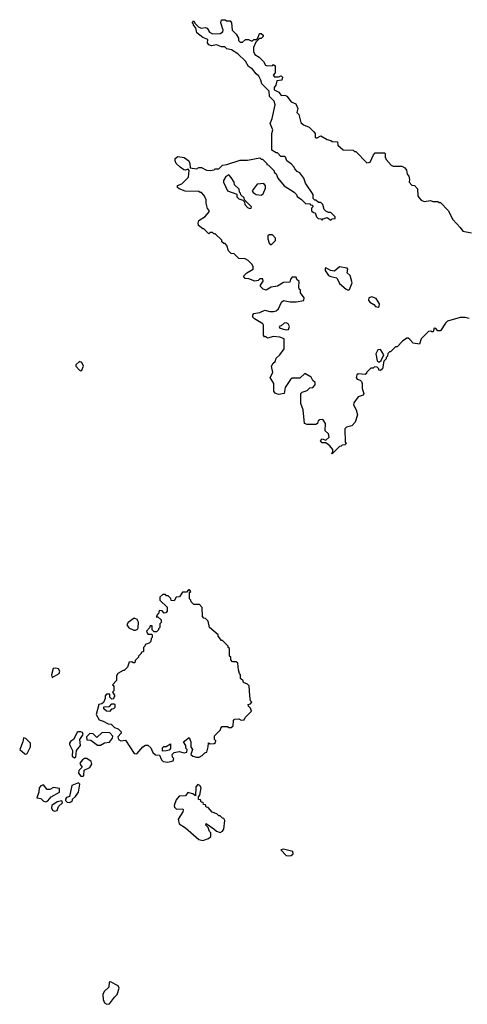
# Model space of a CAD drawing. Extents: x 2029662 to 2246637, y 225654 to 401419.
# Tile 343 of 349: x 2177594 to 2181191, y 344706 to 352620. Entities that reach past the tile are written whole.
import ezdxf

# ---------------------------------------------------------------- set-up
doc = ezdxf.new("R2010")
doc.units = 0

msp = doc.modelspace()

# ---------------------------------------------------------------- linework, layer by layer
at = {"layer": '0CON20XD'}
for points in [[(2181205, 350218.8), (2181175, 350226.7), (2181135, 350226.7), (2181033, 350197), (2181015, 350180), (2180975, 350120), (2180955, 350120), (2180938.3, 350138.3), (2180925, 350140), (2180918.3, 350111.7), (2180905, 350110), (2180897.5, 350117.5), (2180880, 350115), (2180820, 350055), (2180807, 350013), (2180755, 350020), (2180729.3, 350049.3), (2180715, 350060), (2180705, 350060), (2180670, 350035), (2180628.3, 349991.7), (2180615, 349990), (2180575, 349950), (2180565, 349950), (2180551.7, 349938.3), (2180550, 349915), (2180540, 349905), (2180540, 349895), (2180520, 349875), (2180510, 349815), (2180495, 349800), (2180481.7, 349801.7), (2180480, 349815), (2180468.3, 349828.3), (2180445, 349830), (2180435, 349820), (2180415, 349820), (2180380, 349785), (2180380, 349775), (2180371.7, 349768.3), (2180315, 349772.5), (2180302.5, 349765), (2180297.5, 349745), (2180305, 349730), (2180331.7, 349721.7), (2180341.7, 349711.7), (2180347.5, 349695), (2180347.5, 349655), (2180360, 349615), (2180355, 349602.5), (2180315, 349587.5), (2180278.3, 349541.7), (2180277.5, 349525), (2180297.5, 349485), (2180308.8, 349445), (2180290, 349385), (2180262.5, 349355), (2180220, 349345), (2180208.3, 349331.7), (2180210, 349225), (2180220, 349215), (2180208.3, 349201.7), (2180185, 349200), (2180178.3, 349191.7), (2180165, 349190), (2180105, 349130), (2180100, 349135), (2180110, 349140), (2180110, 349165), (2180087.5, 349195), (2180055, 349220), (2180025, 349220), (2180012.5, 349235), (2180025, 349250), (2180055, 349240), (2180080, 349265), (2180075, 349290), (2180050, 349315), (2180052.5, 349375), (2180033, 349403), (2180025, 349407.5), (2180005, 349403.3), (2179993.3, 349395), (2179986.2, 349373.8), (2179973, 349367), (2179905, 349367.5), (2179882.5, 349375), (2179873.3, 349485), (2179853.3, 349535), (2179852.5, 349615), (2179863, 349627), (2179905, 349640), (2179925, 349660), (2179950, 349665), (2179970, 349685), (2179970, 349705), (2179950.7, 349720.7), (2179936.4, 349746.4), (2179885, 349777.5), (2179845, 349740), (2179785, 349737.5), (2179770.7, 349729.3), (2179727.5, 349665), (2179720, 349615), (2179675, 349606.7), (2179647, 349617), (2179637.5, 349635), (2179637, 349697), (2179607.5, 349745), (2179627.5, 349785), (2179617.5, 349835), (2179630.7, 349859.3), (2179648.3, 349871.7), (2179655, 349900), (2179685, 349927.5), (2179720, 349975), (2179720, 350055), (2179685, 350067.5), (2179635, 350072.5), (2179585, 350060), (2179575, 350070), (2179561.7, 350071.7), (2179552.5, 350085), (2179552.5, 350165), (2179547.5, 350175), (2179480, 350215), (2179468.3, 350228.3), (2179467.5, 350245), (2179475, 350257.5), (2179525, 350267.5), (2179565, 350286.2), (2179605, 350273.3), (2179635, 350273.8), (2179655, 350281.2), (2179673.3, 350295), (2179699.3, 350350.7), (2179715, 350362.5), (2179767, 350353), (2179815, 350352.5), (2179877, 350363), (2179880, 350385), (2179850, 350425), (2179850, 350445), (2179840, 350455), (2179838.3, 350471.7), (2179840, 350515), (2179821.7, 350531.7), (2179815, 350550), (2179785, 350550), (2179770, 350535), (2179765, 350510), (2179713.6, 350506.4), (2179665, 350477.5), (2179615, 350470), (2179575, 350446.7), (2179550, 350455), (2179530, 350475), (2179530, 350485), (2179551.7, 350518.3), (2179548.3, 350538.3), (2179525, 350537.5), (2179510, 350525), (2179485, 350517.5), (2179435, 350537.5), (2179405, 350540), (2179391.7, 350558.3), (2179420, 350585), (2179470, 350615), (2179470, 350635), (2179460, 350655), (2179430, 350685), (2179405, 350697.5), (2179355, 350700), (2179317, 350737), (2179295, 350740), (2179273, 350763), (2179260, 350805), (2179245, 350820), (2179235, 350820), (2179220, 350835), (2179218.3, 350848.3), (2179165, 350900), (2179155, 350900), (2179145, 350910), (2179125, 350910), (2179115, 350900), (2179075, 350940), (2179065, 350940), (2179030, 350965), (2179027.5, 350985), (2179033.6, 351006.4), (2179085, 351037.5), (2179117.5, 351075), (2179117, 351087), (2179103, 351103), (2179092.5, 351145), (2179092.5, 351175), (2179075, 351210), (2179055, 351230), (2179045, 351230), (2179035, 351240), (2178925, 351242.5), (2178875, 351260), (2178861.7, 351271.7), (2178861.7, 351288.3), (2178898.3, 351301.7), (2178950, 351355), (2178956.7, 351406.7), (2178947.5, 351417.5), (2178925, 351410), (2178913, 351413), (2178883.6, 351433.6), (2178852.5, 351465), (2178842.5, 351485), (2178842.5, 351505), (2178865, 351520), (2178915, 351511.2), (2178952.5, 351485), (2178962.5, 351465), (2178965, 351430), (2179015, 351422.5), (2179035, 351432.5), (2179055, 351433.3), (2179095, 351410), (2179125, 351407.5), (2179157, 351413), (2179165, 351420), (2179195, 351420), (2179225, 351450), (2179260, 351455), (2179365, 351490), (2179425, 351490), (2179525, 351510), (2179535, 351500), (2179545, 351500), (2179580, 351465), (2179580, 351455), (2179595, 351450), (2179640, 351405), (2179640, 351395), (2179655, 351380), (2179667.5, 351345), (2179720, 351285), (2179800, 351235), (2179820, 351215), (2179825, 351200), (2179860, 351175), (2179891.7, 351141.7), (2179925, 351140), (2179931.7, 351131.7), (2179948.3, 351128.3), (2179950, 351115), (2179940, 351105), (2179940, 351085), (2179955, 351070), (2179968.3, 351068.3), (2179980, 351035), (2179991.7, 351021.7), (2180015, 351020), (2180025, 351010), (2180031.7, 351018.3), (2180065, 351030), (2180095, 351010), (2180105, 351020), (2180128.3, 351021.7), (2180130, 351035), (2180095, 351070), (2180075, 351070), (2180055, 351080), (2180040, 351095), (2180030, 351135), (2180015, 351150), (2179995, 351150), (2179975, 351170), (2179965, 351170), (2179951.7, 351181.7), (2179952.5, 351215), (2179890, 351305), (2179877.5, 351345), (2179845, 351390), (2179825, 351400), (2179805, 351420), (2179800, 351435), (2179778.3, 351458.3), (2179740, 351485), (2179730, 351515), (2179725, 351520), (2179691.7, 351521.7), (2179665, 351550), (2179655, 351550), (2179621.7, 351571.7), (2179620, 351705), (2179627.5, 351735), (2179607.5, 351785), (2179622.5, 351825), (2179647.5, 351935), (2179640, 351965), (2179603, 352003), (2179600, 352045), (2179540, 352105), (2179532.5, 352135), (2179515.9, 352165.9), (2179494.1, 352184.1), (2179465, 352222.5), (2179434.1, 352244.1), (2179407.7, 352287.7), (2179347.5, 352345), (2179297, 352377), (2179260, 352385), (2179241.7, 352401.7), (2179215, 352402.5), (2179175, 352416.7), (2179135, 352410), (2179115, 352417.5), (2179102.5, 352435), (2179105, 352460), (2179065, 352477.5), (2179017.5, 352515), (2179010, 352555), (2178990, 352575), (2178990, 352585), (2178980, 352595), (2178995, 352610), (2179001.7, 352591.7), (2179035, 352560), (2179055, 352552.5), (2179085, 352557.5), (2179101.7, 352551.7), (2179120.7, 352520.7), (2179145, 352507.5), (2179205, 352510), (2179227, 352523), (2179230, 352535), (2179210, 352595), (2179215, 352620), (2179245, 352620), (2179255, 352610), (2179285, 352610), (2179297.5, 352595), (2179302.5, 352535), (2179333.6, 352503.6), (2179351.7, 352471.7), (2179353, 352453), (2179365, 352440), (2179385, 352440), (2179408.3, 352461.7), (2179431.7, 352461.7), (2179455, 352450), (2179465, 352450), (2179475, 352460), (2179495, 352460), (2179508.3, 352471.7), (2179521.7, 352508.3), (2179535, 352510), (2179550, 352495), (2179550, 352485), (2179535, 352470), (2179521.7, 352468.3), (2179491.7, 352438.3), (2179473, 352397), (2179472.5, 352365), (2179485, 352340), (2179518.3, 352318.3), (2179553, 352283), (2179570, 352255), (2179585, 352250), (2179627.5, 352252.5), (2179635, 352260), (2179648.3, 352248.3), (2179647, 352193), (2179630, 352175), (2179641.7, 352161.7), (2179675, 352160), (2179695, 352170), (2179707, 352157), (2179700, 352135), (2179661.7, 352128.3), (2179652.5, 352095), (2179640, 352075), (2179640, 352055), (2179676.4, 352036.4), (2179695, 352010), (2179725, 352012.5), (2179740, 352005), (2179775, 351960), (2179813, 351943), (2179830, 351905), (2179822.5, 351875), (2179837, 351857), (2179853.9, 351793.9), (2179873.9, 351773.9), (2179920, 351755), (2179958.3, 351718.3), (2179970, 351705), (2179970, 351675), (2179975, 351670), (2179985, 351670), (2180015, 351687.5), (2180065, 351657.5), (2180095, 351650), (2180105, 351640), (2180148.3, 351638.3), (2180151.7, 351611.7), (2180193, 351573), (2180275, 351570), (2180285, 351560), (2180295, 351560), (2180385, 351470), (2180410, 351475), (2180437.5, 351535), (2180451.2, 351548.8), (2180525, 351550), (2180530, 351545), (2180530, 351515), (2180540, 351495), (2180579.5, 351449.5), (2180595, 351443.3), (2180665, 351442.5), (2180689.3, 351429.3), (2180701.7, 351411.7), (2180708.3, 351378.3), (2180721.7, 351361.7), (2180727.5, 351335), (2180723, 351313), (2180745, 351290), (2180768.3, 351288.3), (2180791.7, 351261.7), (2180792.5, 351205), (2180800.7, 351190.7), (2180820.7, 351170.7), (2180845, 351157.5), (2180895, 351167.5), (2180915, 351160), (2180955, 351160), (2180965, 351150), (2180975, 351150), (2181036.4, 351086.4), (2181073.9, 351013.9), (2181135, 350950), (2181155, 350920), (2181225, 350906.7)], [(2179445, 351101.2), (2179455, 351103.8), (2179456.7, 351115), (2179450, 351125), (2179401.7, 351171.7), (2179398.3, 351188.3), (2179371.7, 351211.7), (2179370, 351225), (2179360, 351235), (2179358.3, 351258.3), (2179321.7, 351291.7), (2179316.7, 351315), (2179295, 351352.5), (2179275, 351372.5), (2179250.7, 351359.3), (2179233, 351327), (2179232.5, 351315), (2179263.6, 351243.6), (2179338.3, 351218.3), (2179340, 351195), (2179355, 351180), (2179388.3, 351168.3), (2179400, 351155), (2179402.5, 351135), (2179425, 351110), (2179445, 351101.2)], [(2179535, 351208.6), (2179549.6, 351220.4), (2179569.2, 351265), (2179568.8, 351285), (2179555, 351303.3), (2179502.2, 351297.8), (2179462.5, 351245), (2179470.7, 351230.7), (2179493.9, 351213.9), (2179535, 351208.6)], [(2179615, 350810), (2179650, 350845), (2179650, 350865), (2179625, 350890), (2179598.3, 350891.7), (2179588.3, 350881.7), (2179588.3, 350858.3), (2179600, 350825), (2179615, 350810)], [(2180235, 350446.2), (2180245, 350452.5), (2180266.2, 350506.2), (2180250, 350565), (2180226.7, 350585), (2180231.2, 350615), (2180225, 350623.3), (2180165, 350633.3), (2180125, 350598), (2180092.9, 350602.9), (2180055, 350625.3), (2180048.3, 350621.7), (2180049.1, 350605), (2180074.8, 350564.8), (2180095, 350554.6), (2180142, 350545), (2180165, 350500.8), (2180216.7, 350455), (2180235, 350446.2)], [(2180475, 350309.2), (2180484.3, 350315.7), (2180485.5, 350335), (2180460, 350380), (2180425, 350391.2), (2180398.8, 350385), (2180397.8, 350365), (2180408.3, 350348.3), (2180440.5, 350330.5), (2180454.3, 350314.3), (2180475, 350309.2)], [(2179735, 350127.5), (2179755, 350130), (2179762.5, 350155), (2179752.5, 350175), (2179735, 350183.3), (2179719.3, 350180.7), (2179695, 350160), (2179680, 350155), (2179685, 350140), (2179735, 350127.5)], [(2180485, 349870), (2180498.3, 349881.7), (2180520, 349925), (2180495, 349970), (2180473.6, 349966.4), (2180457.5, 349935), (2180468.3, 349878.3), (2180475, 349870), (2180485, 349870)], [(2178085, 349797.5), (2178095, 349803.3), (2178108.1, 349835), (2178095, 349865.6), (2178075, 349872.2), (2178046.2, 349845), (2178046.2, 349835), (2178075, 349803.3), (2178085, 349797.5)], [(2178785, 346653.3), (2178828.3, 346661.7), (2178831.7, 346681.7), (2178823, 346693), (2178820, 346715), (2178835, 346730), (2178875, 346737.5), (2178915, 346727.5), (2178938.3, 346731.7), (2178940, 346755), (2178930, 346765), (2178930, 346785), (2178910, 346815), (2178955, 346850), (2178970, 346815), (2178970, 346775), (2178982.5, 346755), (2178970, 346715), (2178985, 346700), (2179016.4, 346693.6), (2179036.4, 346693.6), (2179060, 346705), (2179081.7, 346728.3), (2179097, 346733), (2179110, 346775), (2179111.7, 346808.3), (2179125, 346800), (2179157, 346803), (2179168.3, 346811.7), (2179170, 346825), (2179160, 346835), (2179160, 346865), (2179208.3, 346911.7), (2179210, 346925), (2179221.7, 346938.3), (2179265, 346940), (2179275, 346930), (2179295, 346930), (2179310, 346945), (2179312.5, 346987.5), (2179321.7, 346998.3), (2179355, 347000), (2179375, 346990), (2179398.3, 346991.7), (2179405, 347010), (2179457, 347063), (2179450, 347085), (2179431.7, 347101.7), (2179430, 347115), (2179448.3, 347121.7), (2179460, 347135), (2179450, 347145), (2179442.5, 347185), (2179437.5, 347265), (2179425, 347280), (2179391.7, 347291.7), (2179390, 347305), (2179370, 347325), (2179370, 347355), (2179360, 347365), (2179352.5, 347395), (2179348.3, 347448.3), (2179335, 347460), (2179305, 347460), (2179290, 347475), (2179290, 347495), (2179280, 347505), (2179280, 347565), (2179270, 347575), (2179270, 347585), (2179225, 347630), (2179215, 347630), (2179190, 347665), (2179190, 347675), (2179120, 347735), (2179110, 347785), (2179088.3, 347808.3), (2179075, 347810), (2179063, 347823), (2179060, 347895), (2179038.3, 347918.3), (2178995, 347920), (2178971.7, 347941.7), (2178970, 347955), (2178960, 347965), (2178960, 348015), (2178970, 348025), (2178958.3, 348038.3), (2178951.7, 348038.3), (2178935, 348020), (2178901.7, 348018.3), (2178878.3, 347981.7), (2178851.7, 347978.3), (2178835, 347950), (2178811.7, 347951.7), (2178808.3, 347968.3), (2178788.3, 347988.3), (2178775, 347990), (2178765, 348000), (2178745, 348000), (2178721.7, 347978.3), (2178720, 347955), (2178778.3, 347898.3), (2178780, 347865), (2178768.3, 347851.7), (2178755, 347850), (2178738.3, 347868.3), (2178715, 347870), (2178710, 347845), (2178701.7, 347838.3), (2178691.7, 347821.7), (2178705, 347820), (2178730, 347795), (2178730, 347775), (2178720, 347765), (2178720, 347735), (2178710, 347725), (2178710, 347715), (2178695, 347700), (2178675, 347700), (2178660, 347715), (2178658.3, 347748.3), (2178641.7, 347748.3), (2178638.3, 347731.7), (2178612.5, 347705), (2178625, 347680), (2178655, 347680), (2178660, 347675), (2178660, 347655), (2178650, 347645), (2178647, 347623), (2178635, 347610), (2178601.7, 347598.3), (2178600, 347585), (2178590, 347575), (2178588.3, 347541.7), (2178570, 347535), (2178570, 347525), (2178550, 347505), (2178550, 347495), (2178521.7, 347468.3), (2178518.3, 347451.7), (2178505, 347450), (2178495, 347460), (2178473, 347457), (2178460, 347415), (2178435, 347390), (2178425, 347390), (2178382.5, 347365), (2178372.5, 347345), (2178371.7, 347308.3), (2178340, 347275), (2178350, 347265), (2178350, 347225), (2178340, 347215), (2178360, 347185), (2178350, 347175), (2178348.3, 347161.7), (2178335, 347160), (2178320, 347175), (2178318.3, 347198.3), (2178291.7, 347198.3), (2178280, 347185), (2178280, 347165), (2178268.3, 347131.7), (2178255, 347120), (2178230, 347115), (2178210, 347035), (2178231.7, 346991.7), (2178265, 346982.5), (2178305, 346960), (2178328.3, 346958.3), (2178355, 346930), (2178385, 346920), (2178410, 346895), (2178410, 346885), (2178383, 346857), (2178387.5, 346835), (2178407, 346823), (2178445, 346830), (2178515, 346722.5), (2178535, 346720), (2178583.6, 346776.4), (2178605, 346790), (2178625, 346790), (2178648.3, 346768.3), (2178665, 346730), (2178685, 346710), (2178718.3, 346708.3), (2178735, 346670), (2178747, 346657), (2178785, 346653.3)], [(2178512.5, 347712.5), (2178525, 347712.9), (2178540, 347720), (2178547.4, 347732.6), (2178548, 347778), (2178539.5, 347799.5), (2178515, 347808.6), (2178465.6, 347774.4), (2178454, 347755), (2178472, 347732), (2178512.5, 347712.5)], [(2177855, 347334), (2177911.4, 347365), (2177915.7, 347385), (2177905, 347401.4), (2177885, 347408.1), (2177864, 347405), (2177849.2, 347355), (2177855, 347334)], [(2178315, 347060), (2178291.7, 347061.7), (2178271.7, 347081.7), (2178271.7, 347098.3), (2178315, 347100), (2178335, 347120), (2178355, 347120), (2178360, 347115), (2178358.3, 347091.7), (2178348.3, 347081.7), (2178331.7, 347078.3), (2178315, 347060)], [(2178035, 346686.7), (2178045, 346693.3), (2178052, 346745), (2178082.9, 346785), (2178078.8, 346835), (2178103.3, 346875), (2178100, 346890), (2178086.1, 346896.1), (2178065, 346896.2), (2178055, 346890), (2178027.5, 346835), (2178002.7, 346817.3), (2177995.6, 346804.4), (2177994.4, 346794.4), (2178019.2, 346745), (2178015, 346700), (2178035, 346686.7)], [(2178218.3, 346788.3), (2178245, 346790), (2178275, 346807.5), (2178315, 346812.5), (2178340, 346845), (2178341.7, 346861.7), (2178318.3, 346888.3), (2178258.3, 346891.7), (2178215, 346850), (2178185, 346880), (2178158.3, 346881.7), (2178130, 346855), (2178135, 346832.5), (2178165, 346830), (2178218.3, 346788.3)], [(2177645, 346715.8), (2177655, 346721.2), (2177681.9, 346775), (2177682.5, 346805), (2177645, 346843.8), (2177625, 346847.5), (2177620.8, 346815), (2177594.4, 346755), (2177635, 346718.6), (2177645, 346715.8)], [(2178741.7, 346741.7), (2178741.7, 346768.3), (2178753, 346777), (2178771.7, 346778.3), (2178805, 346800), (2178807.5, 346762.5), (2178795, 346750), (2178775, 346742.5), (2178741.7, 346741.7)], [(2178105, 346540), (2178110, 346545), (2178111.7, 346588.3), (2178159.3, 346610.7), (2178173.3, 346635), (2178168, 346658), (2178135, 346682.9), (2178115, 346681.4), (2178098.3, 346671.7), (2178078.8, 346645), (2178081.7, 346631.7), (2178097.5, 346612.5), (2178070, 346585), (2178067.5, 346565), (2178085, 346540), (2178105, 346540)], [(2177995, 346327.5), (2178005, 346332.5), (2178020, 346345), (2178020, 346355), (2178043.3, 346376.7), (2178067.7, 346412.3), (2178077.5, 346475), (2178067.5, 346487.5), (2178014.3, 346465.7), (2177993.8, 346376.2), (2177971.7, 346368.3), (2177962.5, 346355), (2177963, 346343), (2177975, 346330), (2177995, 346327.5)], [(2179065, 346023.3), (2179111.7, 346038.3), (2179130, 346055), (2179130, 346085), (2179120, 346095), (2179108.3, 346128.3), (2179090, 346145), (2179091.7, 346158.3), (2179155, 346117.5), (2179175, 346097.5), (2179205, 346086.7), (2179225, 346098.8), (2179235.7, 346115), (2179243, 346183), (2179235, 346200), (2179223, 346203), (2179205, 346220), (2179195, 346220), (2179178.3, 346238.3), (2179141.7, 346251.7), (2179108.3, 346288.3), (2179091.7, 346291.7), (2179088.3, 346308.3), (2179071.7, 346311.7), (2179068.3, 346328.3), (2179051.7, 346331.7), (2179048.3, 346348.3), (2179031.7, 346351.7), (2179030, 346375), (2179041.7, 346388.3), (2179051.4, 346445), (2179042, 346465), (2179025, 346472), (2179010.8, 346455), (2179008.3, 346381.7), (2178987, 346397), (2178945, 346407.5), (2178927.5, 346382.5), (2178875, 346380), (2178851.7, 346348.3), (2178834.4, 346305), (2178839.5, 346289.5), (2178855, 346274), (2178905, 346276.7), (2178909.3, 346269.3), (2178905.9, 346254.1), (2178868.8, 346195), (2178876.1, 346156.1), (2178926.7, 346125), (2179035, 346030), (2179065, 346023.3)], [(2177805, 346332.5), (2177819.3, 346340.7), (2177847, 346373), (2177915, 346412.5), (2177915, 346440), (2177865, 346450), (2177836.4, 346433.6), (2177815, 346432.5), (2177785, 346470), (2177765, 346463.3), (2177751.2, 346445), (2177748.3, 346411.7), (2177732.5, 346365), (2177765, 346361.2), (2177785, 346337.5), (2177805, 346332.5)], [(2177875, 346257.5), (2177895, 346263.3), (2177907.5, 346295), (2177937.5, 346325), (2177931.7, 346341.7), (2177895, 346333.3), (2177853.3, 346305), (2177850, 346285), (2177857, 346267), (2177875, 346257.5)], [(2179755, 345898.8), (2179775, 345903.3), (2179792.5, 345915), (2179790, 345935), (2179715, 345952.5), (2179693, 345947), (2179735, 345903.3), (2179755, 345898.8)], [(2178295, 344706.1), (2178315, 344709.3), (2178355.3, 344764.7), (2178377.1, 344785), (2178393.3, 344835), (2178385, 344855.8), (2178325, 344887.3), (2178313.1, 344885), (2178310, 344845), (2178272.2, 344807.8), (2178263.3, 344785), (2178266.2, 344745), (2178277, 344717), (2178295, 344706.1)]]:
    msp.add_lwpolyline(points, dxfattribs=at)

doc.saveas('drawing.dxf')
